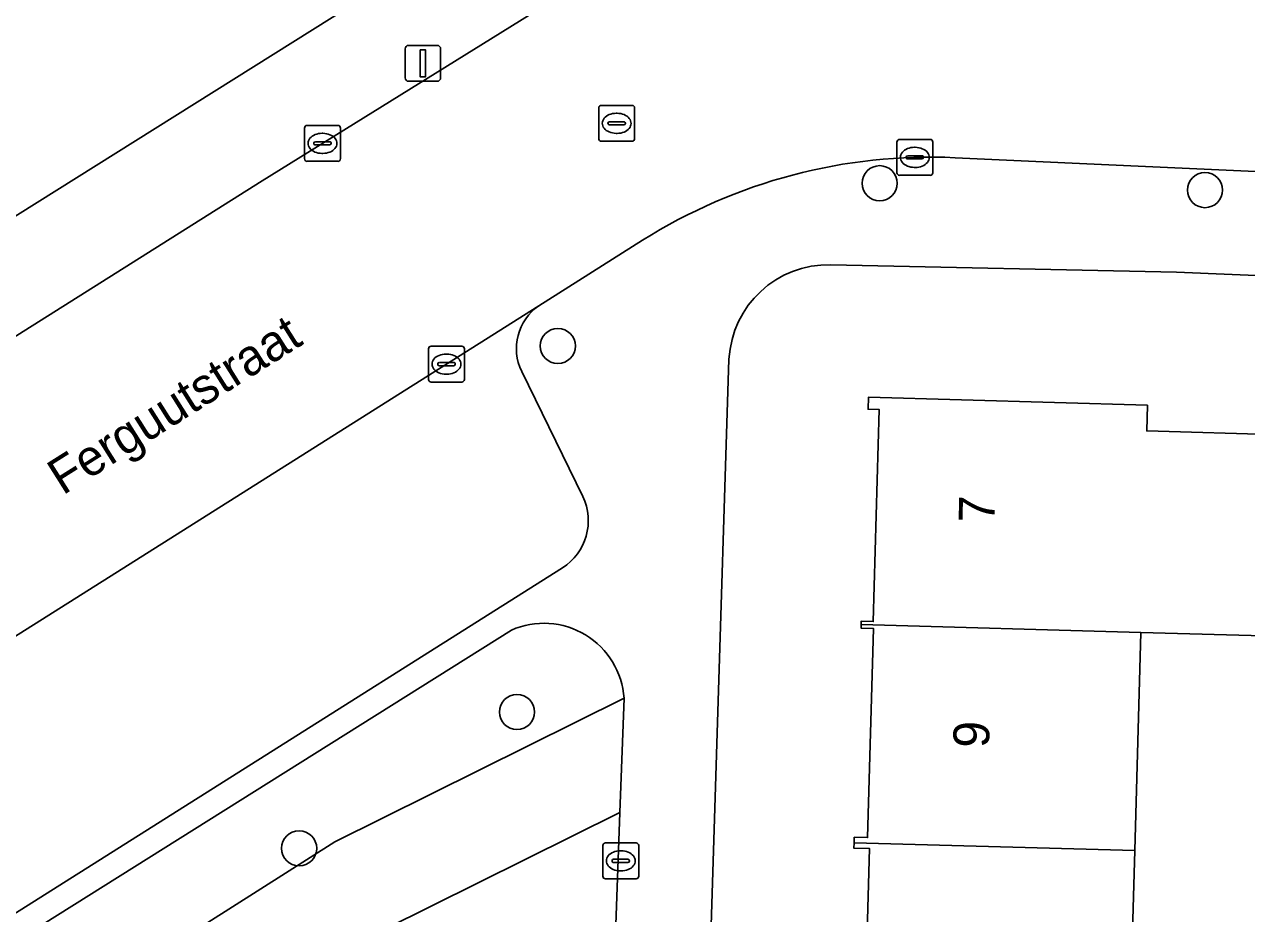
# Model space of a CAD drawing. Extents: x 160077 to 160948, y 386481 to 387498.
# Drawn here: x 160542.83 to 160576.85, y 386688.94 to 386713.69 of the extents above; entities that cross this region are included whole.
import ezdxf

# ---------------------------------------------------------------- set-up
doc = ezdxf.new("R2010")
doc.units = 0
for name, color, linetype in [('IMGEO_Boom', 7, 'Continuous'), ('IMGEO_Erf', 7, 'Continuous'), ('IMGEO_Groenvoorziening', 7, 'Continuous'), ('IMGEO_Kolk', 7, 'Continuous'), ('IMGEO_Lichtmast', 7, 'Continuous'), ('IMGEO_Openbare_ruimte_label', 7, 'Continuous'), ('IMGEO_Pand', 7, 'Continuous'), ('IMGEO_Pand_nummerreeks', 7, 'Continuous'), ('IMGEO_Parkeervlak_open', 7, 'Continuous'), ('IMGEO_Rijbaan_lokaal_open', 7, 'Continuous'), ('IMGEO_Rioolput', 7, 'Continuous'), ('IMGEO_Voetpad_open', 7, 'Continuous')]:
    doc.layers.add(name, color=color, linetype=linetype)

msp = doc.modelspace()

# ---------------------------------------------------------------- linework, layer by layer
at = {"layer": 'IMGEO_Boom'}
for centre in [(160566.638, 386709.27), (160575.691, 386709.078), (160557.68, 386704.739), (160556.543, 386694.547), (160550.48, 386690.753)]:
    msp.add_circle(centre, 0.489, dxfattribs=at)
at = {"layer": 'IMGEO_Erf'}
for points in [[(160506.621, 386715.712), (160507.946, 386713.592), (160503.824, 386711.017), (160502.499, 386713.137), (160500.428, 386711.919), (160500.587, 386711.648), (160500.271, 386711.452), (160513.547, 386690.14), (160556.875, 386717.327)], [(160583.112, 386691.517), (160583.314, 386695.996), (160579.022, 386696.19), (160579.084, 386697.568), (160583.377, 386697.374), (160583.55, 386701.207), (160585.97, 386701.098), (160586.189, 386706.321), (160574.9, 386706.795), (160565.277, 386707)], [(160562.444, 386704.374), (160561.757, 386682.36), (160575.615, 386681.927), (160585.352, 386683.684), (160585.343, 386684.872), (160582.786, 386684.988), (160583.006, 386689.861), (160585.563, 386689.746), (160585.534, 386691.408), (160583.112, 386691.517)]]:
    msp.add_lwpolyline(points, dxfattribs=at)
msp.add_lwpolyline([(160573.737, 386690.689), (160573.554, 386684.279), (160570.751, 386684.359), (160565.753, 386684.501), (160565.762, 386684.793), (160566.189, 386684.781), (160566.359, 386690.743), (160565.919, 386690.755), (160565.924, 386690.908), (160565.928, 386691.059), (160566.299, 386691.049), (160566.465, 386696.876), (160566.118, 386696.886), (160566.121, 386696.98), (160566.124, 386697.077), (160566.46, 386697.067), (160566.628, 386702.969), (160566.315, 386702.978), (160566.324, 386703.311), (160574.09, 386703.09), (160574.07, 386702.373), (160577.816, 386702.266), (160577.656, 386696.656), (160573.91, 386696.762)], close=True, dxfattribs=at)
msp.add_arc((160565.217, 386704.223), 2.777, 88.7672, 176.8896, dxfattribs=at)
at = {"layer": 'IMGEO_Groenvoorziening'}
for points in [[(160556.387, 386696.826), (160529.042, 386679.66), (160530.361, 386677.523), (160551.473, 386690.934)], [(160551.473, 386690.934), (160559.522, 386694.929)], [(160559.169, 386684.978), (160559.409, 386691.747), (160552.845, 386688.489), (160531.832, 386675.141), (160536.017, 386668.363), (160557.078, 386681.502)]]:
    msp.add_lwpolyline(points, dxfattribs=at)
msp.add_lwpolyline([(160552.845, 386688.489), (160559.409, 386691.747), (160559.522, 386694.929), (160551.473, 386690.934), (160530.361, 386677.523), (160531.832, 386675.141)], close=True, dxfattribs=at)
msp.add_arc((160557.292, 386694.782), 2.235, 3.7595, 113.884, dxfattribs=at)
at = {"layer": 'IMGEO_Kolk'}
for p, q in [((160550.629, 386709.954), (160550.629, 386710.806)), ((160550.704, 386710.88), (160551.556, 386710.88)), ((160551.63, 386710.806), (160551.63, 386709.954)), ((160550.888, 386710.374), (160550.888, 386710.386)), ((160550.931, 386710.423), (160551.329, 386710.423)), ((160551.117, 386710.66), (160551.142, 386710.66)), ((160551.372, 386710.386), (160551.372, 386710.374)), ((160567.116, 386709.564), (160567.116, 386710.416)), ((160567.191, 386710.49), (160568.043, 386710.49)), ((160568.117, 386710.416), (160568.117, 386709.564)), ((160551.326, 386710.337), (160550.928, 386710.337)), ((160551.14, 386710.1), (160551.115, 386710.1)), ((160567.604, 386710.27), (160567.629, 386710.27)), ((160551.556, 386709.88), (160550.704, 386709.88)), ((160567.375, 386709.984), (160567.375, 386709.996)), ((160567.813, 386709.947), (160567.415, 386709.947)), ((160567.418, 386710.033), (160567.816, 386710.033)), ((160567.627, 386709.71), (160567.602, 386709.71)), ((160567.859, 386709.996), (160567.859, 386709.984)), ((160568.043, 386709.49), (160567.191, 386709.49)), ((160554.08, 386703.807), (160554.08, 386704.659)), ((160554.155, 386704.733), (160555.007, 386704.733)), ((160555.081, 386704.659), (160555.081, 386703.807)), ((160554.382, 386704.276), (160554.78, 386704.276)), ((160554.568, 386704.513), (160554.593, 386704.513)), ((160554.339, 386704.227), (160554.339, 386704.239)), ((160554.777, 386704.19), (160554.379, 386704.19)), ((160554.591, 386703.953), (160554.566, 386703.953)), ((160554.823, 386704.239), (160554.823, 386704.227)), ((160555.007, 386703.733), (160554.155, 386703.733)), ((160558.931, 386689.977), (160558.931, 386690.829)), ((160559.006, 386690.903), (160559.858, 386690.903)), ((160559.419, 386690.683), (160559.444, 386690.683)), ((160559.932, 386690.829), (160559.932, 386689.977)), ((160559.19, 386690.397), (160559.19, 386690.409)), ((160559.628, 386690.36), (160559.23, 386690.36)), ((160559.233, 386690.446), (160559.631, 386690.446)), ((160559.674, 386690.409), (160559.674, 386690.397)), ((160559.442, 386690.123), (160559.417, 386690.123)), ((160559.858, 386689.903), (160559.006, 386689.903))]:
    msp.add_line(p, q, dxfattribs=at)
for points in [[(160550.629, 386709.954), (160550.629, 386710.806)], [(160550.704, 386710.88), (160551.556, 386710.88)], [(160551.63, 386710.806), (160551.63, 386709.954)], [(160567.116, 386709.564), (160567.116, 386710.416)], [(160567.191, 386710.49), (160568.043, 386710.49)], [(160568.117, 386710.416), (160568.117, 386709.564)], [(160551.556, 386709.88), (160550.704, 386709.88)], [(160568.043, 386709.49), (160567.191, 386709.49)], [(160554.08, 386703.807), (160554.08, 386704.659)], [(160554.155, 386704.733), (160555.007, 386704.733)], [(160555.081, 386704.659), (160555.081, 386703.807)], [(160555.007, 386703.733), (160554.155, 386703.733)], [(160558.931, 386689.977), (160558.931, 386690.829)], [(160559.006, 386690.903), (160559.858, 386690.903)], [(160559.932, 386690.829), (160559.932, 386689.977)], [(160559.858, 386689.903), (160559.006, 386689.903)]]:
    msp.add_lwpolyline(points, dxfattribs=at)
for centre, radius, start, end in [((160550.706, 386710.804), 0.0765, 91.552, 178.448), ((160550.706, 386710.804), 0.0765, 91.552, 178.448), ((160551.554, 386710.804), 0.0765, 1.552, 88.448), ((160551.554, 386710.804), 0.0765, 1.552, 88.448), ((160550.928, 386710.383), 0.0403, 85.8775, 175.7526), ((160551.333, 386710.385), 0.0386, 1.7309, 96.639), ((160567.193, 386710.414), 0.0765, 91.552, 178.448), ((160567.193, 386710.414), 0.0765, 91.552, 178.448), ((160568.041, 386710.414), 0.0765, 1.552, 88.448), ((160568.041, 386710.414), 0.0765, 1.552, 88.448), ((160550.925, 386710.373), 0.0366, 178.938, 274.7102), ((160551.329, 386710.38), 0.043, 264.8664, 352.4533), ((160550.706, 386709.956), 0.0765, 181.552, 268.448), ((160550.706, 386709.956), 0.0765, 181.552, 268.448), ((160551.554, 386709.956), 0.0765, 271.552, 358.448), ((160551.554, 386709.956), 0.0765, 271.552, 358.448), ((160567.415, 386709.993), 0.0403, 85.8775, 175.7526), ((160567.412, 386709.983), 0.0366, 178.938, 274.7102), ((160567.816, 386709.99), 0.043, 264.8664, 352.4533), ((160567.82, 386709.995), 0.0386, 1.7309, 96.639), ((160567.193, 386709.566), 0.0765, 181.552, 268.448), ((160567.193, 386709.566), 0.0765, 181.552, 268.448), ((160568.041, 386709.566), 0.0765, 271.552, 358.448), ((160568.041, 386709.566), 0.0765, 271.552, 358.448), ((160554.157, 386704.657), 0.0765, 91.552, 178.448), ((160554.157, 386704.657), 0.0765, 91.552, 178.448), ((160555.005, 386704.657), 0.0765, 1.552, 88.448), ((160555.005, 386704.657), 0.0765, 1.552, 88.448), ((160554.379, 386704.236), 0.0403, 85.8775, 175.7526), ((160554.784, 386704.238), 0.0386, 1.7309, 96.639), ((160554.376, 386704.226), 0.0366, 178.938, 274.7102), ((160554.78, 386704.233), 0.043, 264.8664, 352.4533), ((160554.157, 386703.809), 0.0765, 181.552, 268.448), ((160554.157, 386703.809), 0.0765, 181.552, 268.448), ((160555.005, 386703.809), 0.0765, 271.552, 358.448), ((160555.005, 386703.809), 0.0765, 271.552, 358.448), ((160559.008, 386690.827), 0.0765, 91.552, 178.448), ((160559.008, 386690.827), 0.0765, 91.552, 178.448), ((160559.856, 386690.827), 0.0765, 1.552, 88.448), ((160559.856, 386690.827), 0.0765, 1.552, 88.448), ((160559.23, 386690.406), 0.0403, 85.8775, 175.7526), ((160559.227, 386690.396), 0.0366, 178.938, 274.7102), ((160559.631, 386690.403), 0.043, 264.8664, 352.4533), ((160559.635, 386690.408), 0.0386, 1.7309, 96.639), ((160559.008, 386689.979), 0.0765, 181.552, 268.448), ((160559.008, 386689.979), 0.0765, 181.552, 268.448), ((160559.856, 386689.979), 0.0765, 271.552, 358.448), ((160559.856, 386689.979), 0.0765, 271.552, 358.448)]:
    msp.add_arc(centre, radius, start, end, dxfattribs=at)
for centre, major_axis, ratio, start_param, end_param in [((160551.116, 386710.38), (-0.387, 0.002), 0.722429, 4.712389, 7.853982), ((160551.141, 386710.38), (-0.39, 0.002), 0.717154, 1.570796, 4.712389), ((160567.603, 386709.99), (-0.387, 0.002), 0.722429, 4.712389, 7.853982), ((160567.628, 386709.99), (-0.39, 0.002), 0.717154, 1.570796, 4.712389), ((160554.567, 386704.233), (-0.387, 0.002), 0.722429, 4.712389, 7.853982), ((160554.592, 386704.233), (-0.39, 0.002), 0.717154, 1.570796, 4.712389), ((160559.418, 386690.403), (-0.387, 0.002), 0.722429, 4.712389, 7.853982), ((160559.443, 386690.403), (-0.39, 0.002), 0.717154, 1.570796, 4.712389)]:
    msp.add_ellipse(centre, major_axis=major_axis, ratio=ratio, start_param=start_param, end_param=end_param, dxfattribs=at)
at = {"layer": 'IMGEO_Lichtmast'}
for p, q in [((160553.528, 386713.108), (160554.318, 386713.108)), ((160554.318, 386713.108), (160553.528, 386713.108)), ((160553.428, 386712.208), (160553.428, 386713.008)), ((160553.428, 386713.008), (160553.428, 386712.208)), ((160554.418, 386713.008), (160554.418, 386712.208)), ((160554.418, 386712.208), (160554.418, 386713.008)), ((160554.318, 386712.108), (160553.528, 386712.108)), ((160553.528, 386712.108), (160554.318, 386712.108))]:
    msp.add_line(p, q, dxfattribs=at)
msp.add_lwpolyline([(160553.848, 386712.983), (160553.998, 386712.983), (160553.998, 386712.233), (160553.848, 386712.233), (160553.848, 386712.983)], dxfattribs=at)
for centre, start, end in [((160553.528, 386713.008), 90, 180), ((160553.528, 386713.008), 90, 180), ((160554.318, 386713.008), 0, 90), ((160554.318, 386713.008), 360, 90), ((160553.528, 386712.208), 180, 270), ((160553.528, 386712.208), 180, 270), ((160554.318, 386712.208), 270, 0), ((160554.318, 386712.208), 270, 0)]:
    msp.add_arc(centre, 0.1, start, end, dxfattribs=at)
at = {"layer": 'IMGEO_Pand'}
for points in [[(160577.816, 386702.266), (160574.07, 386702.373), (160574.09, 386703.09), (160566.324, 386703.311), (160566.315, 386702.978), (160566.628, 386702.969), (160566.46, 386697.067), (160566.124, 386697.077), (160566.121, 386696.98), (160573.91, 386696.762), (160577.656, 386696.656)], [(160573.91, 386696.762), (160566.121, 386696.98), (160566.118, 386696.886), (160566.465, 386696.876), (160566.299, 386691.049), (160565.928, 386691.059), (160565.924, 386690.908), (160573.737, 386690.689)], [(160565.924, 386690.908), (160565.919, 386690.755), (160566.359, 386690.743), (160566.189, 386684.781), (160565.762, 386684.793), (160565.753, 386684.501), (160570.751, 386684.359), (160573.554, 386684.279), (160573.737, 386690.689)]]:
    msp.add_lwpolyline(points, close=True, dxfattribs=at)
at = {"layer": 'IMGEO_Parkeervlak_open'}
for points in [[(160557.154, 386705.858), (160544.997, 386698.181), (160518.835, 386681.672)], [(160558.372, 386700.549), (160556.675, 386704.029)], [(160527.381, 386679.348), (160557.806, 386698.559)]]:
    msp.add_lwpolyline(points, dxfattribs=at)
for centre, radius, start, end in [((160557.972, 386704.667), 1.445, 124.4714, 206.1772), ((160556.976, 386699.87), 1.552, 302.3205, 25.9256)]:
    msp.add_arc(centre, radius, start, end, dxfattribs=at)
at = {"layer": 'IMGEO_Rijbaan_lokaal_open'}
for points in [[(160568.739, 386709.981), (160586.668, 386709.162), (160606.031, 386708.388), (160606.312, 386715.396)], [(160556.884, 386713.953), (160549.448, 386709.333), (160534.331, 386699.806), (160516.8, 386688.662), (160514.896, 386687.454), (160516.476, 386684.91), (160517.693, 386682.976), (160518.674, 386681.571), (160518.835, 386681.672), (160544.997, 386698.181), (160557.154, 386705.858), (160560.04, 386707.681)]]:
    msp.add_lwpolyline(points, dxfattribs=at)
msp.add_arc((160568.051, 386694.984), 15.013, 87.3722, 122.2478, dxfattribs=at)
at = {"layer": 'IMGEO_Rioolput'}
for p, q in [((160558.892, 386711.438), (160559.744, 386711.438)), ((160558.817, 386710.512), (160558.817, 386711.364)), ((160559.305, 386711.218), (160559.33, 386711.218)), ((160559.818, 386711.364), (160559.818, 386710.512)), ((160559.076, 386710.932), (160559.076, 386710.944)), ((160559.514, 386710.895), (160559.116, 386710.895)), ((160559.119, 386710.981), (160559.517, 386710.981)), ((160559.56, 386710.944), (160559.56, 386710.932)), ((160559.744, 386710.438), (160558.892, 386710.438)), ((160559.328, 386710.658), (160559.303, 386710.658))]:
    msp.add_line(p, q, dxfattribs=at)
for points in [[(160558.892, 386711.438), (160559.744, 386711.438)], [(160558.817, 386710.512), (160558.817, 386711.364)], [(160559.818, 386711.364), (160559.818, 386710.512)], [(160559.744, 386710.438), (160558.892, 386710.438)]]:
    msp.add_lwpolyline(points, dxfattribs=at)
for centre, radius, start, end in [((160558.894, 386711.362), 0.0765, 91.552, 178.448), ((160558.894, 386711.362), 0.0765, 91.552, 178.448), ((160559.742, 386711.362), 0.0765, 1.552, 88.448), ((160559.742, 386711.362), 0.0765, 1.552, 88.448), ((160559.116, 386710.941), 0.0403, 85.8775, 175.7526), ((160559.113, 386710.931), 0.0366, 178.938, 274.7102), ((160559.517, 386710.938), 0.043, 264.8664, 352.4533), ((160559.521, 386710.943), 0.0386, 1.7309, 96.639), ((160558.894, 386710.514), 0.0765, 181.552, 268.448), ((160558.894, 386710.514), 0.0765, 181.552, 268.448), ((160559.742, 386710.514), 0.0765, 271.552, 358.448), ((160559.742, 386710.514), 0.0765, 271.552, 358.448)]:
    msp.add_arc(centre, radius, start, end, dxfattribs=at)
for centre, major_axis, ratio, start_param, end_param in [((160559.304, 386710.938), (-0.387, 0.002), 0.722429, 4.712389, 7.853982), ((160559.329, 386710.938), (-0.39, 0.002), 0.717154, 1.570796, 4.712389)]:
    msp.add_ellipse(centre, major_axis=major_axis, ratio=ratio, start_param=start_param, end_param=end_param, dxfattribs=at)
at = {"layer": 'IMGEO_Voetpad_open'}
for points in [[(160556.875, 386717.327), (160513.547, 386690.14), (160513.185, 386689.913), (160511.971, 386689.139), (160510.397, 386688.136), (160507.721, 386686.429), (160509.221, 386683.867), (160514.896, 386687.454), (160516.8, 386688.662), (160534.331, 386699.806), (160549.448, 386709.333), (160556.884, 386713.953)], [(160565.277, 386707), (160574.9, 386706.795), (160586.189, 386706.321), (160587.743, 386706.256), (160605.613, 386705.506), (160606.031, 386708.388), (160586.668, 386709.162), (160568.739, 386709.981)], [(160560.04, 386707.681), (160557.154, 386705.858)], [(160558.639, 386683.114), (160560.846, 386680.979), (160561.731, 386681.534), (160561.757, 386682.36), (160562.444, 386704.374)], [(160556.675, 386704.029), (160558.372, 386700.549)], [(160557.806, 386698.559), (160527.381, 386679.348)], [(160526.513, 386679.336), (160527.107, 386678.492), (160527.348, 386678.631), (160531.114, 386672.544), (160534.378, 386667.381), (160536.017, 386668.363), (160531.832, 386675.141), (160530.361, 386677.523), (160529.042, 386679.66), (160556.387, 386696.826)], [(160559.522, 386694.929), (160559.409, 386691.747), (160559.169, 386684.978)]]:
    msp.add_lwpolyline(points, dxfattribs=at)
for centre, radius, start, end in [((160568.051, 386694.984), 15.013, 87.3722, 122.2478), ((160565.217, 386704.223), 2.777, 88.7672, 176.8896), ((160557.972, 386704.667), 1.445, 124.4714, 206.1772), ((160556.976, 386699.87), 1.552, 302.3205, 25.9256), ((160557.292, 386694.782), 2.235, 3.7595, 113.884)]:
    msp.add_arc(centre, radius, start, end, dxfattribs=at)

# ---------------------------------------------------------------- texts
at = {"layer": 'IMGEO_Openbare_ruimte_label'}
msp.add_text('Ferguutstraat', height=1, rotation=32.2119, dxfattribs=at).set_placement((160543.901, 386700.568))
at = {"layer": 'IMGEO_Pand_nummerreeks'}
for s, p in [('7', (160569.833, 386699.812)), ('9', (160569.681, 386693.541))]:
    msp.add_text(s, height=1, rotation=88.6079, dxfattribs=at).set_placement(p)

doc.saveas('drawing.dxf')
